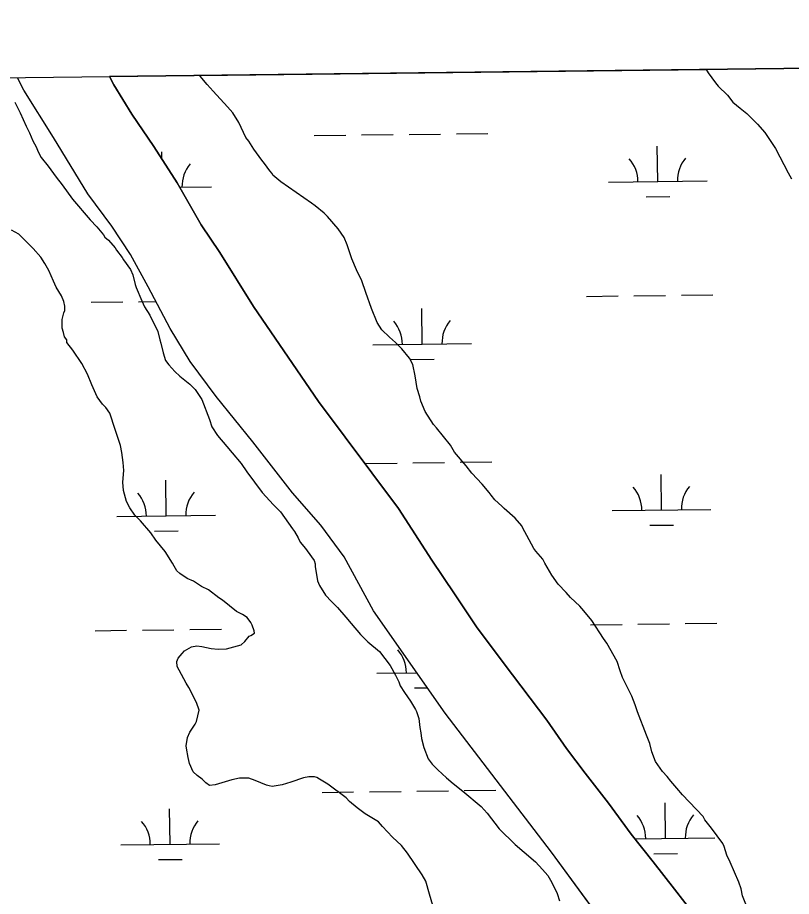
# Model space of a CAD drawing. Extents: x 3694830 to 3732949, y 415201 to 440970.
# Drawn here: x 3718332 to 3719116, y 438201 to 439091 of the extents above; entities that cross this region are included whole.
import ezdxf

# ---------------------------------------------------------------- set-up
doc = ezdxf.new("R2010")
doc.units = 0
for name, color, linetype in [('V-GRID-FRAM', 7, 'Continuous'), ('V-SITE-VEGE', 7, 'Continuous'), ('V-TOPO-SHOR', 7, 'Continuous'), ('V-WETL-SWMP', 7, 'Continuous')]:
    doc.layers.add(name, color=color, linetype=linetype)

msp = doc.modelspace()

# ---------------------------------------------------------------- linework, layer by layer
at = {"layer": 'V-GRID-FRAM'}
msp.add_lwpolyline([(3698844.69, 438797.54), (3730590.83, 439176.18), (3730815.62, 420995.11), (3699053.61, 420616.27), (3698844.69, 438797.54)], dxfattribs=at)
at = {"layer": 'V-SITE-VEGE'}
for p, q in [((3718516.58, 439032.17), (3719029.64, 439038.29)), ((3719029.64, 439038.29), (3719031.59, 439034.89)), ((3718517.11, 439031.58), (3718516.58, 439032.17)), ((3718524.2, 439023.21), (3718517.11, 439031.58)), ((3719031.59, 439034.89), (3719039.16, 439024.65)), ((3718530.34, 439016.24), (3718524.2, 439023.21)), ((3719039.16, 439024.65), (3719042, 439021.4)), ((3719042, 439021.4), (3719051.44, 439012.11)), ((3718544.99, 439000.45), (3718530.34, 439016.24)), ((3719051.44, 439012.11), (3719056.64, 439005.13)), ((3718329.59, 439005.22), (3718334.83, 438994.5)), ((3718550.18, 438994.4), (3718544.99, 439000.45)), ((3719056.64, 439005.13), (3719064.18, 438999.11)), ((3718334.83, 438994.5), (3718341.03, 438980.97)), ((3718556.35, 438984.62), (3718550.18, 438994.4)), ((3719064.18, 438999.11), (3719070.79, 438993.55)), ((3719070.79, 438993.55), (3719081.64, 438982.87)), ((3718563.5, 438969.23), (3718556.35, 438984.62)), ((3719081.64, 438982.87), (3719089.2, 438974.5)), ((3718341.03, 438980.97), (3718344.36, 438973.98)), ((3718344.36, 438973.98), (3718347.71, 438966.05)), ((3719089.2, 438974.5), (3719100.1, 438958.21)), ((3718347.71, 438966.05), (3718351.03, 438959.99)), ((3718566.34, 438965.51), (3718563.5, 438969.23)), ((3718571.56, 438957.59), (3718566.34, 438965.51)), ((3718351.03, 438959.99), (3718352.95, 438954.85)), ((3718579.6, 438946.42), (3718571.56, 438957.59)), ((3719100.1, 438958.21), (3719112.95, 438933.5)), ((3718352.95, 438954.85), (3718356.27, 438949.26)), ((3718356.27, 438949.26), (3718363.37, 438940.42)), ((3718363.37, 438940.42), (3718371.42, 438929.26)), ((3718582.44, 438943.17), (3718579.6, 438946.42)), ((3718587.65, 438935.72), (3718582.44, 438943.17)), ((3718371.42, 438929.26), (3718377.57, 438921.35)), ((3718590.02, 438932.93), (3718587.65, 438935.72)), ((3718590.97, 438931.07), (3718590.02, 438932.93)), ((3718598.98, 438924.58), (3718590.97, 438931.07)), ((3719112.95, 438933.5), (3719116.27, 438927.44)), ((3718377.57, 438921.35), (3718387.99, 438906.92)), ((3718630.06, 438902.83), (3718598.98, 438924.58)), ((3718387.99, 438906.92), (3718405.95, 438886)), ((3718633.83, 438900.05), (3718630.06, 438902.83)), ((3718642.78, 438892.64), (3718633.83, 438900.05)), ((3718405.95, 438886), (3718412.56, 438879.03)), ((3718646.09, 438889.39), (3718642.78, 438892.64)), ((3718656.96, 438876.84), (3718646.09, 438889.39)), ((3718333.5, 438871.36), (3718325.98, 438875.51)), ((3718412.56, 438879.03), (3718419.18, 438870.66)), ((3718663.12, 438868), (3718656.96, 438876.84)), ((3718348.14, 438856.97), (3718333.5, 438871.36)), ((3718419.18, 438870.66), (3718420.61, 438868.33)), ((3718420.61, 438868.33), (3718424.38, 438865.56)), ((3718665.99, 438860.53), (3718663.12, 438868)), ((3718424.38, 438865.56), (3718431, 438857.65)), ((3718431, 438857.65), (3718432.42, 438855.32)), ((3718670.79, 438846.52), (3718665.99, 438860.53)), ((3718355.7, 438848.14), (3718348.14, 438856.97)), ((3718432.42, 438855.32), (3718438.1, 438847.88)), ((3718359.97, 438841.62), (3718355.7, 438848.14)), ((3718363.77, 438834.62), (3718359.97, 438841.62)), ((3718438.1, 438847.88), (3718439.52, 438845.55)), ((3718439.52, 438845.55), (3718446.62, 438835.78)), ((3718675.56, 438835.33), (3718670.79, 438846.52)), ((3718368.54, 438823.9), (3718363.77, 438834.62)), ((3718446.62, 438835.78), (3718449.01, 438830.18)), ((3718680.8, 438824.13), (3718675.56, 438835.33)), ((3718371.4, 438817.84), (3718368.54, 438823.9)), ((3718449.01, 438830.18), (3718451.44, 438820.37)), ((3718685.11, 438812.46), (3718680.8, 438824.13)), ((3718376.62, 438808.98), (3718371.4, 438817.84)), ((3718451.44, 438820.37), (3718452.39, 438817.57)), ((3718452.39, 438817.57), (3718458.12, 438804.04)), ((3718379.01, 438803.39), (3718376.62, 438808.98)), ((3718690.86, 438796.12), (3718685.11, 438812.46)), ((3718379.98, 438798.71), (3718379.01, 438803.39)), ((3718380.02, 438794.03), (3718379.98, 438798.71)), ((3718458.12, 438804.04), (3718460.98, 438797.98)), ((3718460.98, 438797.98), (3718466.2, 438789.59)), ((3718696.6, 438782.13), (3718690.86, 438796.12)), ((3718377.29, 438785.11), (3718379.11, 438791.69)), ((3718379.11, 438791.69), (3718380.02, 438794.03)), ((3718466.2, 438789.59), (3718474.3, 438772.81)), ((3718377.36, 438776.22), (3718377.29, 438785.11)), ((3718701.34, 438774.68), (3718696.6, 438782.13)), ((3718378.8, 438772.02), (3718377.36, 438776.22)), ((3718379.77, 438767.34), (3718378.8, 438772.02)), ((3718474.3, 438772.81), (3718476.24, 438764.39)), ((3718708.89, 438767.25), (3718701.34, 438774.68)), ((3718382.14, 438764.55), (3718379.77, 438767.34)), ((3718382.16, 438761.74), (3718382.14, 438764.55)), ((3718388.31, 438753.84), (3718382.16, 438761.74)), ((3718476.24, 438764.39), (3718477.2, 438761.12)), ((3718477.2, 438761.12), (3718479.63, 438751.31)), ((3718715.02, 438761.68), (3718708.89, 438767.25)), ((3718721.63, 438755.18), (3718715.02, 438761.68)), ((3718397.32, 438740.34), (3718388.31, 438753.84)), ((3718479.63, 438751.31), (3718482.03, 438743.37)), ((3718729.2, 438745.88), (3718721.63, 438755.18)), ((3718482.03, 438743.37), (3718485.34, 438739.19)), ((3718732.53, 438739.35), (3718729.2, 438745.88)), ((3718403.03, 438729.61), (3718397.32, 438740.34)), ((3718485.34, 438739.19), (3718491.49, 438732.22)), ((3718734.96, 438728.14), (3718732.53, 438739.35)), ((3718407.33, 438718.88), (3718403.03, 438729.61)), ((3718491.49, 438732.22), (3718496.67, 438727.58)), ((3718496.67, 438727.58), (3718506.57, 438719.7)), ((3718736.94, 438715.05), (3718734.96, 438728.14)), ((3718413.04, 438706.76), (3718407.33, 438718.88)), ((3718506.57, 438719.7), (3718512.24, 438714.13)), ((3718418.26, 438699.31), (3718413.04, 438706.76)), ((3718512.24, 438714.13), (3718518.87, 438703.89)), ((3718739.82, 438706.64), (3718736.94, 438715.05)), ((3718740.79, 438702.44), (3718739.82, 438706.64)), ((3718421.56, 438696.06), (3718418.26, 438699.31)), ((3718518.87, 438703.89), (3718526.53, 438683.82)), ((3718745.1, 438691.71), (3718740.79, 438702.44)), ((3718425.83, 438690.01), (3718421.56, 438696.06)), ((3718431.11, 438673.67), (3718425.83, 438690.01)), ((3718753.63, 438678.67), (3718745.1, 438691.71)), ((3718526.53, 438683.82), (3718528.93, 438676.35)), ((3718433.51, 438666.67), (3718431.11, 438673.67)), ((3718528.93, 438676.35), (3718534.62, 438667.5)), ((3718756.46, 438675.41), (3718753.63, 438678.67)), ((3718770.66, 438657.74), (3718756.46, 438675.41)), ((3718436.39, 438657.33), (3718433.51, 438666.67)), ((3718534.62, 438667.5), (3718544.08, 438656.34)), ((3718437.86, 438650.31), (3718436.39, 438657.33)), ((3718544.08, 438656.34), (3718549.75, 438649.83)), ((3718774.93, 438650.75), (3718770.66, 438657.74)), ((3718439.35, 438640.03), (3718437.86, 438650.31)), ((3718549.75, 438649.83), (3718558.73, 438639.14)), ((3718786.75, 438636.81), (3718774.93, 438650.75)), ((3718439.88, 438632.07), (3718439.35, 438640.03)), ((3718558.73, 438639.14), (3718564.42, 438630.76)), ((3718792.43, 438629.36), (3718786.75, 438636.81)), ((3718439.04, 438620.36), (3718439.88, 438632.07)), ((3718564.42, 438630.76), (3718580.04, 438609.82)), ((3718802.82, 438618.21), (3718792.43, 438629.36)), ((3718439.58, 438611.94), (3718439.04, 438620.36)), ((3718809.91, 438609.85), (3718802.82, 438618.21)), ((3718442.48, 438600.73), (3718439.58, 438611.94)), ((3718580.04, 438609.82), (3718591.38, 438597.28)), ((3718811.8, 438607.05), (3718809.91, 438609.85)), ((3718445.81, 438594.2), (3718442.48, 438600.73)), ((3718815.59, 438602.4), (3718811.8, 438607.05)), ((3718822.66, 438595.9), (3718815.59, 438602.4)), ((3718451.02, 438586.75), (3718445.81, 438594.2)), ((3718591.38, 438597.28), (3718598.46, 438590.31)), ((3718825.02, 438593.58), (3718822.66, 438595.9)), ((3718836.34, 438583.85), (3718825.02, 438593.58)), ((3718456.68, 438581.18), (3718451.02, 438586.75)), ((3718598.46, 438590.31), (3718610.77, 438573.09)), ((3718842.96, 438575.94), (3718836.34, 438583.85)), ((3718467.08, 438569.1), (3718456.68, 438581.18)), ((3718610.77, 438573.09), (3718612.67, 438570.29)), ((3718843.91, 438573.61), (3718842.96, 438575.94)), ((3718848.19, 438566.15), (3718843.91, 438573.61)), ((3718472.3, 438561.65), (3718467.08, 438569.1)), ((3718612.67, 438570.29), (3718616.47, 438563.77)), ((3718616.47, 438563.77), (3718618.38, 438559.58)), ((3718855.32, 438553.1), (3718848.19, 438566.15)), ((3718481.75, 438550.02), (3718472.3, 438561.65)), ((3718618.38, 438559.58), (3718624.05, 438553.07)), ((3718489.34, 438538.38), (3718481.75, 438550.02)), ((3718624.05, 438553.07), (3718625.47, 438550.74)), ((3718625.47, 438550.74), (3718632.58, 438540.97)), ((3718857.21, 438550.31), (3718855.32, 438553.1)), ((3718864.3, 438542.41), (3718857.21, 438550.31)), ((3718490.77, 438535.12), (3718489.34, 438538.38)), ((3718632.58, 438540.97), (3718633.54, 438537.7)), ((3718633.54, 438537.7), (3718633.56, 438534.89)), ((3718866.21, 438538.21), (3718864.3, 438542.41)), ((3718873.33, 438526.1), (3718866.21, 438538.21)), ((3718493.62, 438530.46), (3718490.77, 438535.12)), ((3718496.45, 438527.67), (3718493.62, 438530.46)), ((3718633.56, 438534.89), (3718636.02, 438520.4)), ((3718503.98, 438522.58), (3718496.45, 438527.67)), ((3718510.56, 438519.83), (3718503.98, 438522.58)), ((3718518.56, 438514.75), (3718510.56, 438519.83)), ((3718636.02, 438520.4), (3718637.93, 438515.73)), ((3718879.96, 438516.79), (3718873.33, 438526.1)), ((3718525.61, 438511.06), (3718518.56, 438514.75)), ((3718535.98, 438503.18), (3718525.61, 438511.06)), ((3718637.93, 438515.73), (3718644.1, 438505.95)), ((3718887.99, 438508.43), (3718879.96, 438516.79)), ((3718539.74, 438500.88), (3718535.98, 438503.18)), ((3718644.1, 438505.95), (3718650.24, 438499.45)), ((3718892.25, 438503.32), (3718887.99, 438508.43)), ((3718896.96, 438499.14), (3718892.25, 438503.32)), ((3718553.88, 438489.29), (3718539.74, 438500.88)), ((3718650.24, 438499.45), (3718656.38, 438493.41)), ((3718656.38, 438493.41), (3718664.88, 438483.65)), ((3718901.68, 438494.5), (3718896.96, 438499.14)), ((3718905.93, 438489.85), (3718901.68, 438494.5)), ((3718560, 438486.06), (3718553.88, 438489.29)), ((3718564.7, 438483.29), (3718560, 438486.06)), ((3718664.88, 438483.65), (3718670.09, 438477.14)), ((3718913.97, 438480.09), (3718905.93, 438489.85)), ((3718568.49, 438478.17), (3718564.7, 438483.29)), ((3718569.92, 438475.38), (3718568.49, 438478.17)), ((3718571.83, 438469.77), (3718569.92, 438475.38)), ((3718670.09, 438477.14), (3718679.54, 438465.98)), ((3718925.83, 438461.93), (3718913.97, 438480.09)), ((3718568.6, 438465.07), (3718572.32, 438467.44)), ((3718572.32, 438467.44), (3718571.83, 438469.77)), ((3718679.54, 438465.98), (3718687.09, 438458.55)), ((3718558.84, 438455.62), (3718562.56, 438458.93)), ((3718562.56, 438458.93), (3718566.73, 438464.11)), ((3718566.73, 438464.11), (3718568.6, 438465.07)), ((3718687.09, 438458.55), (3718698.88, 438448.82)), ((3718929.14, 438457.27), (3718925.83, 438461.93)), ((3718939.6, 438438.63), (3718929.14, 438457.27)), ((3718498.99, 438446.7), (3718501.31, 438449.53)), ((3718501.31, 438449.53), (3718508.3, 438453.33)), ((3718508.3, 438453.33), (3718513.91, 438454.32)), ((3718513.91, 438454.32), (3718519.06, 438453.89)), ((3718519.06, 438453.89), (3718528.45, 438451.63)), ((3718528.45, 438451.63), (3718535.47, 438451.22)), ((3718535.47, 438451.22), (3718543.9, 438451.29)), ((3718543.9, 438451.29), (3718558.84, 438455.62)), ((3718698.88, 438448.82), (3718709.77, 438434.4)), ((3718493.44, 438438.7), (3718494.82, 438441.98)), ((3718494.82, 438441.98), (3718498.99, 438446.7)), ((3718493.95, 438433.55), (3718493.44, 438438.7)), ((3718495.85, 438429.82), (3718493.95, 438433.55)), ((3718709.77, 438434.4), (3718714.99, 438424.61)), ((3718942.48, 438429.29), (3718939.6, 438438.63)), ((3718502.98, 438416.77), (3718495.85, 438429.82)), ((3718714.99, 438424.61), (3718718.33, 438418.08)), ((3718944.88, 438422.29), (3718942.48, 438429.29)), ((3718954.4, 438403.64), (3718944.88, 438422.29)), ((3718505.83, 438412.12), (3718502.98, 438416.77)), ((3718718.33, 438418.08), (3718719.77, 438413.88)), ((3718719.77, 438413.88), (3718724.03, 438407.36)), ((3718513.44, 438397.2), (3718505.83, 438412.12)), ((3718724.03, 438407.36), (3718730.19, 438398.52)), ((3718957.75, 438394.77), (3718954.4, 438403.64)), ((3718516.32, 438389.26), (3718513.44, 438397.2)), ((3718730.19, 438398.52), (3718735.41, 438390.13)), ((3718960.15, 438387.77), (3718957.75, 438394.77)), ((3718513.6, 438378), (3718516.32, 438389.26)), ((3718735.41, 438390.13), (3718736.37, 438387.8)), ((3718736.37, 438387.8), (3718738.77, 438380.8)), ((3718969.24, 438363.97), (3718960.15, 438387.77)), ((3718512.22, 438375.18), (3718513.6, 438378)), ((3718738.77, 438380.8), (3718739.77, 438371.91)), ((3718506.67, 438367.18), (3718512.22, 438375.18)), ((3718739.77, 438371.91), (3718740.76, 438366.3)), ((3718503.04, 438353.1), (3718504.38, 438361.54)), ((3718504.38, 438361.54), (3718506.67, 438367.18)), ((3718740.76, 438366.3), (3718741.27, 438360.69)), ((3718741.27, 438360.69), (3718743.69, 438351.34)), ((3718972.58, 438355.57), (3718969.24, 438363.97)), ((3718503.53, 438350.77), (3718503.04, 438353.1)), ((3718505.01, 438341.42), (3718503.53, 438350.77)), ((3718743.69, 438351.34), (3718748, 438340.14)), ((3718974.53, 438347.16), (3718972.58, 438355.57)), ((3718506.46, 438335.34), (3718505.01, 438341.42)), ((3718978.35, 438337.36), (3718974.53, 438347.16)), ((3718510.28, 438326.95), (3718506.46, 438335.34)), ((3718748, 438340.14), (3718752.25, 438334.56)), ((3718752.25, 438334.56), (3718757.92, 438328.99)), ((3718985.46, 438327.12), (3718978.35, 438337.36)), ((3718514.06, 438323.23), (3718510.28, 438326.95)), ((3718757.92, 438328.99), (3718766.88, 438320.64)), ((3718990.18, 438322.01), (3718985.46, 438327.12)), ((3718519.23, 438319.53), (3718514.06, 438323.23)), ((3718523.01, 438315.82), (3718519.23, 438319.53)), ((3718526.78, 438313.04), (3718523.01, 438315.82)), ((3718549.2, 438318.84), (3718532.39, 438313.55)), ((3718557.15, 438320.31), (3718549.2, 438318.84)), ((3718566.51, 438320.39), (3718557.15, 438320.31)), ((3718573.08, 438318.1), (3718566.51, 438320.39)), ((3718584.36, 438313.51), (3718573.08, 438318.1)), ((3718609.15, 438316.53), (3718600.27, 438313.64)), ((3718621.75, 438320.84), (3718609.15, 438316.53)), ((3718627.36, 438321.83), (3718621.75, 438320.84)), ((3718632.98, 438321.87), (3718627.36, 438321.83)), ((3718635.33, 438320.95), (3718632.98, 438321.87)), ((3718638.15, 438319.57), (3718635.33, 438320.95)), ((3718646.62, 438314.49), (3718638.15, 438319.57)), ((3718664.99, 438300.6), (3718646.62, 438314.49)), ((3718766.88, 438320.64), (3718773.48, 438315.07)), ((3718773.48, 438315.07), (3718783.38, 438307.2)), ((3718993.97, 438317.36), (3718990.18, 438322.01)), ((3719000.11, 438310.39), (3718993.97, 438317.36)), ((3718532.39, 438313.55), (3718526.78, 438313.04)), ((3718587.18, 438312.6), (3718584.36, 438313.51)), ((3718589.99, 438312.15), (3718587.18, 438312.6)), ((3718600.27, 438313.64), (3718589.99, 438312.15)), ((3718783.38, 438307.2), (3718801.76, 438291.9)), ((3719005.79, 438303.41), (3719000.11, 438310.39)), ((3718668.3, 438296.88), (3718664.99, 438300.6)), ((3718676.31, 438290.39), (3718668.3, 438296.88)), ((3719026.56, 438281.58), (3719005.79, 438303.41)), ((3718684.32, 438284.38), (3718676.31, 438290.39)), ((3718801.76, 438291.9), (3718807.91, 438284.93)), ((3718697.96, 438276.06), (3718684.32, 438284.38)), ((3718807.91, 438284.93), (3718820.21, 438269.11)), ((3719028.46, 438278.32), (3719026.56, 438281.58)), ((3718701.75, 438271.41), (3718697.96, 438276.06)), ((3718712.13, 438260.73), (3718701.75, 438271.41)), ((3719035.08, 438269.95), (3719028.46, 438278.32)), ((3718820.21, 438269.11), (3718836.26, 438253.33)), ((3719046.46, 438254.12), (3719035.08, 438269.95)), ((3718721.1, 438252.38), (3718712.13, 438260.73)), ((3718727.25, 438244.47), (3718721.1, 438252.38)), ((3718836.26, 438253.33), (3718845.22, 438245.44)), ((3719047.88, 438251.33), (3719046.46, 438254.12)), ((3718741.94, 438222.59), (3718727.25, 438244.47)), ((3718845.22, 438245.44), (3718857, 438235.71)), ((3719050.76, 438242.45), (3719047.88, 438251.33)), ((3718857, 438235.71), (3718864.09, 438227.81)), ((3719054.1, 438235.46), (3719050.76, 438242.45)), ((3719062.69, 438214.93), (3719054.1, 438235.46)), ((3718864.09, 438227.81), (3718869.29, 438221.76)), ((3718745.74, 438216.06), (3718741.94, 438222.59)), ((3718869.29, 438221.76), (3718873.56, 438214.78)), ((3718749.6, 438202.98), (3718745.74, 438216.06)), ((3718873.56, 438214.78), (3718878.8, 438203.58)), ((3719065.09, 438208.4), (3719062.69, 438214.93)), ((3719066.55, 438201.39), (3719065.09, 438208.4)), ((3718756.34, 438179.63), (3718749.6, 438202.98)), ((3718878.8, 438203.58), (3718881.2, 438196.11)), ((3719071.81, 438187.85), (3719066.55, 438201.39))]:
    msp.add_line(p, q, dxfattribs=at)
at = {"layer": 'V-TOPO-SHOR'}
for points in [[(3719115.9, 437891.35), (3719052.59, 437985.99), (3718965.62, 438119.6), (3718873.08, 438245.55), (3718765.23, 438386.12), (3718692.87, 438489.81), (3718662.96, 438544.78), (3718639.3, 438576.79), (3718610.77, 438609.5), (3718570.42, 438660.99), (3718533.54, 438706.92), (3718507.1, 438742.41), (3718486.93, 438775.81), (3718464.66, 438818.26), (3718446.57, 438850.97), (3718427.79, 438879.5), (3718403.43, 438912.2), (3718368.65, 438969.27), (3718338.73, 439017.28), (3718332.26, 439029.97)], [(3719018.51, 438180.83), (3718997.63, 438207.97), (3718976.06, 438235.81), (3718953.8, 438263.64), (3718930.84, 438294.96), (3718907.18, 438325.58), (3718888.39, 438350.63), (3718868.22, 438379.16), (3718825.08, 438436.22), (3718797.25, 438473.8), (3718774.98, 438507.2), (3718752.02, 438541.3), (3718717.93, 438593.49), (3718637.22, 438702.04), (3718571.12, 438798.08), (3718537.03, 438853.05), (3718518.25, 438880.88), (3718493.89, 438923.33), (3718470.24, 438960.21), (3718447.97, 438992.92), (3718429.88, 439022.84), (3718425.21, 439031.08)]]:
    msp.add_lwpolyline(points, dxfattribs=at)
at = {"layer": 'V-WETL-SWMP'}
for p, q in [((3720359.85, 439054.15), (3718425.2, 439031.08)), ((3718338.72, 439017.28), (3718332.26, 439029.97)), ((3718425.2, 439031.08), (3718429.88, 439022.84)), ((3718429.88, 439022.84), (3718447.97, 438992.92)), ((3718368.64, 438969.26), (3718338.72, 439017.28)), ((3718447.97, 438992.92), (3718470.23, 438960.21)), ((3718776.73, 438973.08), (3718808.73, 438973.47)), ((3718403.43, 438912.2), (3718368.64, 438969.26)), ((3718632.74, 438971.37), (3718664.74, 438971.75)), ((3718680.74, 438971.94), (3718712.74, 438972.32)), ((3718728.74, 438972.51), (3718760.73, 438972.89)), ((3718470.23, 438960.21), (3718493.89, 438923.33)), ((3718980.64, 438924.77), (3718980.21, 438960.77)), ((3718478.43, 438947.44), (3718478.34, 438954.78)), ((3718493.89, 438923.33), (3718518.24, 438880.88)), ((3718930.64, 438924.17), (3719030.64, 438925.37)), ((3718427.78, 438879.5), (3718403.43, 438912.2)), ((3718496.38, 438918.99), (3718528.76, 438919.38)), ((3718968.82, 438909.2), (3718992.82, 438909.48)), ((3718446.57, 438850.97), (3718427.78, 438879.5)), ((3718518.24, 438880.88), (3718537.03, 438853.05)), ((3718464.66, 438818.26), (3718446.57, 438850.97)), ((3718537.03, 438853.05), (3718571.12, 438798.07)), ((3718486.92, 438775.81), (3718464.66, 438818.26)), ((3718908.61, 438808.47), (3718940.61, 438808.85)), ((3718956.61, 438809.04), (3718988.61, 438809.43)), ((3719004.61, 438809.62), (3719036.6, 438810)), ((3718406.74, 438802.49), (3718438.74, 438802.87)), ((3718454.74, 438803.06), (3718472.52, 438803.27)), ((3718571.12, 438798.07), (3718637.22, 438702.04)), ((3718742.12, 438760.05), (3718741.69, 438796.05)), ((3718507.1, 438742.41), (3718486.92, 438775.81)), ((3718692.12, 438759.46), (3718792.11, 438760.65)), ((3718533.54, 438706.92), (3718507.1, 438742.41)), ((3718730.3, 438744.48), (3718754.3, 438744.77)), ((3718570.42, 438660.99), (3718533.54, 438706.92)), ((3718637.22, 438702.04), (3718717.93, 438593.49)), ((3718610.77, 438609.5), (3718570.42, 438660.99)), ((3718684.71, 438639.29), (3718716.71, 438639.67)), ((3718732.7, 438639.86), (3718764.7, 438640.24)), ((3718780.7, 438640.43), (3718812.7, 438640.81)), ((3718984.61, 438592.12), (3718984.18, 438628.12)), ((3718482.74, 438586.13), (3718482.31, 438622.13)), ((3718639.3, 438576.79), (3718610.77, 438609.5)), ((3718717.93, 438593.49), (3718752.02, 438541.3)), ((3718934.61, 438591.52), (3719034.6, 438592.72)), ((3718432.74, 438585.54), (3718532.73, 438586.73)), ((3718662.95, 438544.78), (3718639.3, 438576.79)), ((3718972.79, 438576.55), (3718996.79, 438576.83)), ((3718470.92, 438570.56), (3718494.92, 438570.85)), ((3718692.87, 438489.81), (3718662.95, 438544.78)), ((3718752.02, 438541.3), (3718774.98, 438507.2)), ((3718774.98, 438507.2), (3718797.25, 438473.8)), ((3718765.23, 438386.12), (3718692.87, 438489.81)), ((3718912.58, 438475.82), (3718944.58, 438476.2)), ((3718960.58, 438476.39), (3718992.58, 438476.77)), ((3719008.57, 438476.96), (3719040.57, 438477.35)), ((3718410.71, 438469.83), (3718442.71, 438470.22)), ((3718458.71, 438470.41), (3718490.7, 438470.79)), ((3718506.7, 438470.98), (3718538.7, 438471.36)), ((3718797.25, 438473.8), (3718825.08, 438436.22)), ((3718825.08, 438436.22), (3718868.22, 438379.16)), ((3718696.09, 438426.8), (3718736.5, 438427.29)), ((3718734.27, 438411.83), (3718747.18, 438411.98)), ((3718873.08, 438245.55), (3718765.23, 438386.12)), ((3718868.22, 438379.16), (3718888.39, 438350.63)), ((3718888.39, 438350.63), (3718907.18, 438325.57)), ((3718907.18, 438325.57), (3718930.84, 438294.95)), ((3718640.68, 438306.06), (3718672.68, 438306.45)), ((3718688.68, 438306.64), (3718720.67, 438307.02)), ((3718736.67, 438307.21), (3718768.67, 438307.59)), ((3718784.67, 438307.78), (3718816.67, 438308.16)), ((3718486.7, 438253.48), (3718486.27, 438289.48)), ((3718930.84, 438294.95), (3718953.8, 438263.64)), ((3718988.57, 438259.47), (3718988.15, 438295.47)), ((3718953.8, 438263.64), (3718976.06, 438235.81)), ((3718436.71, 438252.89), (3718536.7, 438254.08)), ((3718957.43, 438259.1), (3719038.57, 438260.06)), ((3718965.61, 438119.6), (3718873.08, 438245.55)), ((3718976.76, 438243.89), (3719000.76, 438244.18)), ((3718474.89, 438237.91), (3718498.89, 438238.2)), ((3718976.06, 438235.81), (3718997.63, 438207.97)), ((3718997.63, 438207.97), (3719018.5, 438180.83))]:
    msp.add_line(p, q, dxfattribs=at)
for centre, start, end in [((3718925.39, 438924.59), 359.91153, 41.45519), ((3719035.87, 438925.9), 139.91153, 181.45519), ((3718534, 438919.92), 139.91153, 181.45519), ((3718686.87, 438759.87), 359.91153, 41.45519), ((3718797.35, 438761.19), 139.91153, 181.45519), ((3718427.49, 438585.95), 359.91153, 41.45519), ((3718537.97, 438587.27), 139.91153, 181.45519), ((3718929.36, 438591.94), 359.91153, 41.45519), ((3719039.84, 438593.25), 139.91153, 181.45519), ((3718690.84, 438427.22), 359.91153, 41.45519), ((3718933.33, 438259.28), 359.91153, 41.45519), ((3719043.81, 438260.6), 139.91153, 181.45519), ((3718431.46, 438253.3), 359.91153, 41.45519), ((3718541.94, 438254.62), 139.91153, 181.45519)]:
    msp.add_arc(centre, 35.25, start, end, dxfattribs=at)

doc.saveas('drawing.dxf')
